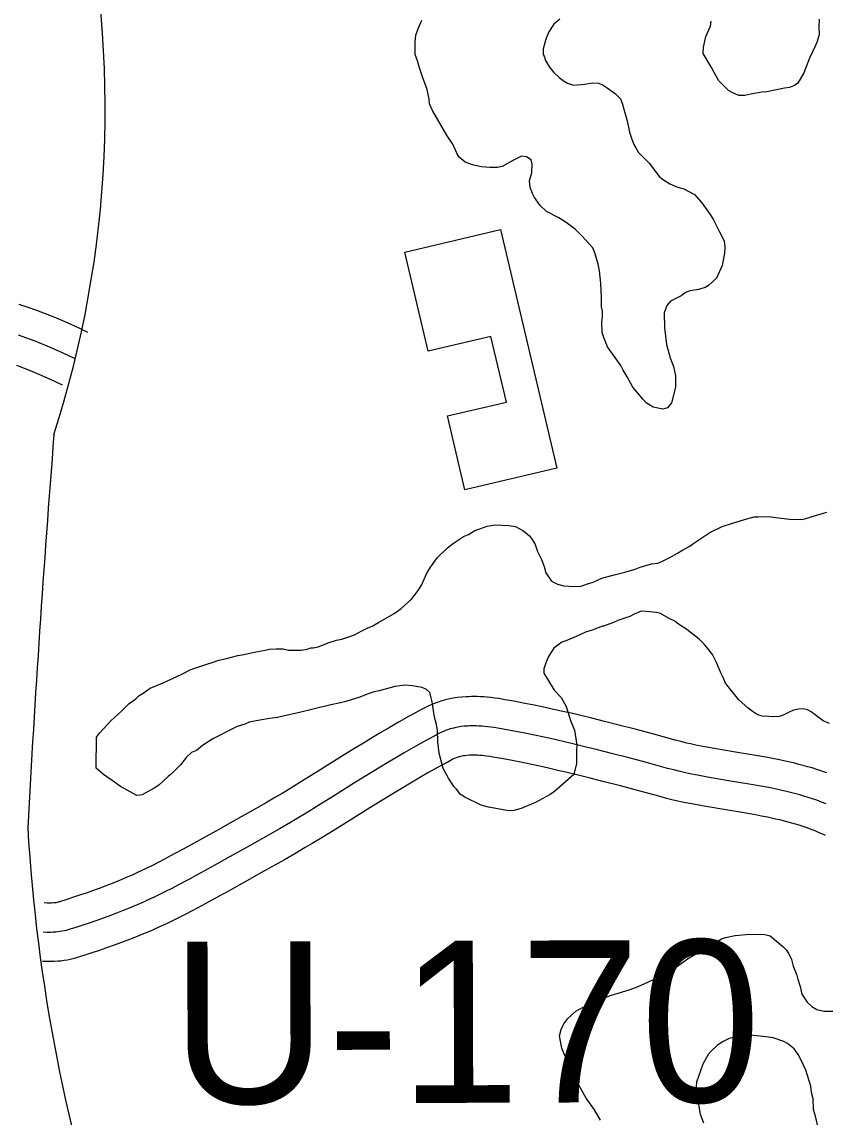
# Model space of a CAD drawing. Extents: x 3313442 to 3351311, y 721974 to 747360.
# Drawn here: x 3321375 to 3321786, y 728226 to 728787 of the extents above; entities that cross this region are included whole.
import ezdxf

# ---------------------------------------------------------------- set-up
doc = ezdxf.new("R2010")
doc.units = 0
for name, color, linetype in [('V-BLDG-OTLN', 7, 'Continuous'), ('V-RIVR-RANG-IDEN', 7, 'Continuous'), ('V-ROAD-CNTR', 7, 'Continuous'), ('V-SITE-VEGE', 7, 'Continuous')]:
    doc.layers.add(name, color=color, linetype=linetype)

msp = doc.modelspace()

# ---------------------------------------------------------------- linework, layer by layer
at = {"layer": 'V-BLDG-OTLN'}
msp.add_lwpolyline([(3321601.83, 728547.5), (3321592.92, 728585.42), (3321623.06, 728592.51), (3321615.15, 728626.14), (3321583.02, 728618.58), (3321571.08, 728669.33), (3321620.06, 728680.85), (3321648.84, 728558.56)], close=True, dxfattribs=at)
at = {"layer": 'V-ROAD-CNTR'}
for points in [[(3321408.65, 728628.16), (3321404.47, 728630.17), (3321400.13, 728632.15), (3321395.76, 728634.06), (3321391.36, 728635.89), (3321386.93, 728637.64), (3321382.46, 728639.32), (3321377.97, 728640.91), (3321373.45, 728642.42)], [(3321402.16, 728614.64), (3321398.1, 728616.59), (3321394.01, 728618.46), (3321389.88, 728620.26), (3321385.73, 728621.99), (3321381.54, 728623.64), (3321377.32, 728625.22), (3321373.08, 728626.73)], [(3321395.67, 728601.11), (3321391.73, 728603), (3321387.88, 728604.77), (3321384, 728606.46), (3321380.09, 728608.09), (3321376.15, 728609.64), (3321372.19, 728611.13)], [(3321621.06, 728440.27), (3321619.08, 728440.59), (3321617.05, 728440.88), (3321615.1, 728441.12), (3321613.23, 728441.31), (3321611.45, 728441.46), (3321609.74, 728441.56), (3321608.13, 728441.62), (3321606.59, 728441.65), (3321605.13, 728441.65), (3321603.74, 728441.61), (3321602.36, 728441.55), (3321599.96, 728441.37), (3321597.75, 728441.11), (3321595.8, 728440.81), (3321594.08, 728440.49), (3321592.57, 728440.15), (3321591.24, 728439.81), (3321589.99, 728439.46), (3321588.04, 728438.84), (3321586.5, 728438.27), (3321585.28, 728437.78), (3321583.6, 728437.04), (3321582.02, 728436.25), (3321578.92, 728434.62), (3321576.06, 728433.08), (3321573.29, 728431.57), (3321568.05, 728428.64), (3321563.18, 728425.85), (3321558.68, 728423.21), (3321554.51, 728420.73), (3321550.63, 728418.38), (3321543.47, 728413.99), (3321537.27, 728410.13), (3321526.55, 728403.44), (3321518.56, 728398.47), (3321512.59, 728394.81), (3321508.11, 728392.1), (3321504.76, 728390.11), (3321499.7, 728387.14), (3321494.57, 728384.22), (3321482.94, 728377.68), (3321474.19, 728372.8), (3321467.64, 728369.16), (3321457.76, 728363.73), (3321452.83, 728361.05), (3321447.91, 728358.4), (3321444.69, 728356.7), (3321441.69, 728355.17), (3321438.86, 728353.78), (3321436.19, 728352.51), (3321433.67, 728351.35), (3321431.3, 728350.28), (3321429.09, 728349.31), (3321424.84, 728347.51), (3321421.11, 728346), (3321417.81, 728344.71), (3321414.91, 728343.61), (3321412.37, 728342.68), (3321407.82, 728341.05), (3321404.39, 728339.88), (3321401.82, 728339.02), (3321397.88, 728337.74), (3321394, 728336.52), (3321393.61, 728336.4), (3321393.42, 728336.35), (3321392.7, 728336.2), (3321392.13, 728336.11), (3321391.57, 728336.04), (3321391.11, 728336), (3321389.98, 728335.93), (3321389.22, 728335.91), (3321387.79, 728335.91), (3321386.16, 728335.95)], [(3321787.18, 728402.66), (3321784.61, 728403.54), (3321782.13, 728404.35), (3321779.72, 728405.09), (3321777.39, 728405.76), (3321775.13, 728406.38), (3321772.95, 728406.94), (3321770.8, 728407.48), (3321766.76, 728408.41), (3321762.95, 728409.22), (3321759.39, 728409.93), (3321756.05, 728410.56), (3321749.91, 728411.64), (3321739.34, 728413.38), (3321731.53, 728414.69), (3321728.72, 728415.19), (3321723.76, 728416.12), (3321720.11, 728416.85), (3321717.42, 728417.43), (3321715.46, 728417.88), (3321712.49, 728418.61), (3321709.49, 728419.39), (3321698.67, 728422.34), (3321689.1, 728424.89), (3321680.71, 728427.09), (3321673.34, 728428.97), (3321666.88, 728430.57), (3321661.22, 728431.94), (3321656.25, 728433.11), (3321651.9, 728434.1), (3321648.06, 728434.95), (3321641.39, 728436.39), (3321636.36, 728437.42), (3321632.56, 728438.17), (3321626.88, 728439.23), (3321621.27, 728440.23)], [(3321618.65, 728425.46), (3321616.81, 728425.76), (3321615.06, 728426.01), (3321613.41, 728426.21), (3321611.85, 728426.37), (3321610.38, 728426.49), (3321608.99, 728426.58), (3321607.7, 728426.63), (3321606.48, 728426.65), (3321605.33, 728426.65), (3321604.26, 728426.62), (3321603.26, 728426.58), (3321601.39, 728426.44), (3321599.76, 728426.25), (3321598.34, 728426.03), (3321597.11, 728425.79), (3321596.05, 728425.56), (3321595.12, 728425.32), (3321594.31, 728425.09), (3321592.92, 728424.65), (3321591.88, 728424.27), (3321591.11, 728423.96), (3321589.97, 728423.45), (3321588.85, 728422.9), (3321585.97, 728421.38), (3321583.2, 728419.89), (3321580.54, 728418.44), (3321575.44, 728415.58), (3321570.71, 728412.87), (3321566.32, 728410.3), (3321562.23, 728407.86), (3321558.43, 728405.56), (3321551.35, 728401.22), (3321545.2, 728397.4), (3321534.48, 728390.71), (3321526.44, 728385.71), (3321520.39, 728382), (3321515.83, 728379.24), (3321512.39, 728377.19), (3321507.2, 728374.16), (3321501.96, 728371.17), (3321490.27, 728364.6), (3321481.49, 728359.69), (3321474.89, 728356.03), (3321464.96, 728350.57), (3321459.97, 728347.86), (3321454.97, 728345.16), (3321451.58, 728343.38), (3321448.39, 728341.76), (3321445.39, 728340.28), (3321442.56, 728338.93), (3321439.9, 728337.7), (3321437.39, 728336.57), (3321435.03, 728335.54), (3321430.58, 728333.65), (3321426.66, 728332.06), (3321423.2, 728330.71), (3321420.16, 728329.56), (3321417.48, 728328.57), (3321412.77, 728326.89), (3321409.2, 728325.67), (3321406.51, 728324.77), (3321402.45, 728323.45), (3321398.35, 728322.16), (3321397.58, 728321.94), (3321396.85, 728321.75), (3321395.47, 728321.46), (3321394.27, 728321.26), (3321393.21, 728321.13), (3321392.28, 728321.04), (3321390.65, 728320.94), (3321389.42, 728320.91), (3321387.6, 728320.91), (3321385.78, 728320.95)], [(3321786.89, 728386.72), (3321784.49, 728387.66), (3321782.14, 728388.53), (3321779.85, 728389.32), (3321777.62, 728390.04), (3321775.44, 728390.71), (3321773.33, 728391.32), (3321771.26, 728391.88), (3321769.26, 728392.4), (3321767.31, 728392.89), (3321763.51, 728393.77), (3321759.92, 728394.53), (3321756.55, 728395.2), (3321753.37, 728395.8), (3321747.39, 728396.85), (3321736.88, 728398.59), (3321728.99, 728399.91), (3321726.04, 728400.43), (3321720.89, 728401.39), (3321717.04, 728402.17), (3321714.17, 728402.79), (3321712.02, 728403.28), (3321708.81, 728404.06), (3321705.62, 728404.9), (3321694.76, 728407.85), (3321685.27, 728410.39), (3321676.96, 728412.57), (3321669.68, 728414.42), (3321663.32, 728416), (3321657.74, 728417.35), (3321652.87, 728418.49), (3321648.6, 728419.47), (3321644.86, 728420.3), (3321638.32, 728421.7), (3321633.41, 728422.71), (3321629.72, 728423.44), (3321624.19, 728424.48), (3321618.65, 728425.46)], [(3321616.25, 728410.65), (3321614.54, 728410.93), (3321613.08, 728411.14), (3321611.72, 728411.31), (3321610.47, 728411.44), (3321609.31, 728411.53), (3321608.25, 728411.6), (3321607.27, 728411.63), (3321606.37, 728411.65), (3321605.54, 728411.65), (3321604.78, 728411.63), (3321604.16, 728411.6), (3321602.82, 728411.5), (3321601.77, 728411.38), (3321600.89, 728411.24), (3321600.15, 728411.1), (3321599.53, 728410.96), (3321599, 728410.83), (3321598.64, 728410.73), (3321597.79, 728410.46), (3321597.26, 728410.26), (3321596.95, 728410.14), (3321596.34, 728409.87), (3321595.68, 728409.54), (3321593.02, 728408.14), (3321590.35, 728406.7), (3321587.8, 728405.31), (3321582.83, 728402.53), (3321578.23, 728399.89), (3321573.95, 728397.38), (3321569.95, 728395), (3321566.23, 728392.75), (3321559.23, 728388.46), (3321553.13, 728384.67), (3321542.41, 728377.98), (3321534.32, 728372.95), (3321528.19, 728369.19), (3321523.55, 728366.38), (3321520.02, 728364.28), (3321514.71, 728361.17), (3321509.35, 728358.11), (3321497.6, 728351.51), (3321488.79, 728346.59), (3321482.14, 728342.9), (3321472.15, 728337.41), (3321467.11, 728334.67), (3321462.02, 728331.92), (3321458.47, 728330.05), (3321455.1, 728328.34), (3321451.92, 728326.78), (3321448.93, 728325.35), (3321446.12, 728324.05), (3321443.48, 728322.86), (3321440.97, 728321.76), (3321436.32, 728319.8), (3321432.21, 728318.13), (3321428.59, 728316.71), (3321425.41, 728315.51), (3321422.59, 728314.47), (3321417.72, 728312.74), (3321414.01, 728311.46), (3321411.21, 728310.52), (3321407.02, 728309.16), (3321402.7, 728307.8), (3321401.54, 728307.47), (3321400.28, 728307.14), (3321398.24, 728306.71), (3321396.41, 728306.41), (3321394.84, 728306.22), (3321393.44, 728306.08), (3321391.31, 728305.95), (3321389.63, 728305.91), (3321387.41, 728305.91), (3321385.4, 728305.96)], [(3321786.57, 728370.45), (3321785.54, 728370.94), (3321783.35, 728371.93), (3321781.23, 728372.83), (3321779.15, 728373.64), (3321777.1, 728374.4), (3321775.09, 728375.09), (3321773.11, 728375.73), (3321771.17, 728376.33), (3321769.27, 728376.88), (3321767.4, 728377.39), (3321765.57, 728377.86), (3321763.81, 728378.3), (3321760.25, 728379.12), (3321756.9, 728379.84), (3321753.7, 728380.47), (3321750.69, 728381.04), (3321744.87, 728382.06), (3321734.42, 728383.79), (3321726.45, 728385.13), (3321723.36, 728385.67), (3321718.03, 728386.67), (3321713.97, 728387.49), (3321710.91, 728388.15), (3321708.58, 728388.68), (3321705.13, 728389.52), (3321701.75, 728390.41), (3321690.86, 728393.37), (3321681.43, 728395.89), (3321673.2, 728398.04), (3321666.02, 728399.88), (3321659.75, 728401.43), (3321654.27, 728402.76), (3321649.48, 728403.88), (3321645.3, 728404.84), (3321641.66, 728405.65), (3321635.24, 728407.02), (3321630.45, 728408), (3321626.88, 728408.71), (3321621.49, 728409.72), (3321616.03, 728410.69)]]:
    msp.add_lwpolyline(points, dxfattribs=at)
for centre, radius, start, end in [((3320873.62, 728742.72), 543.84, 342.1274, 12.6878), ((3329510.45, 727934.01), 8144.56, 175.480271, 176.899696), ((3322266.47, 728426.67), 890.19, 183.36, 198.64738)]:
    msp.add_arc(centre, radius, start, end, dxfattribs=at)
at = {"layer": 'V-SITE-VEGE'}
for points in [[(3321710.38, 728702.68), (3321713.92, 728701.64), (3321719.46, 728698.8), (3321723.22, 728694.45), (3321727.47, 728688.59), (3321729.22, 728685.79), (3321732.2, 728679.68), (3321734.69, 728675.1), (3321734.91, 728672.06), (3321734.88, 728668.77), (3321733.55, 728662.45), (3321730.7, 728655.9), (3321726.62, 728652.14), (3321724.84, 728651.14), (3321721.54, 728650.16), (3321717.22, 728649.44), (3321715.19, 728648.7), (3321712.64, 728646.95), (3321707.05, 728644.22), (3321705.25, 728641.95), (3321703.95, 728638.17), (3321704.13, 728630.57), (3321705.06, 728621.95), (3321707.02, 728615.09), (3321708.75, 728610.77), (3321709.72, 728605.95), (3321709.67, 728600.13), (3321707.56, 728592.05), (3321705.51, 728589.53), (3321703.23, 728588.8), (3321698.17, 728589.86), (3321694.65, 728592.17), (3321692.9, 728593.96), (3321691.65, 728595.74), (3321687.89, 728600.08), (3321684.9, 728605.43), (3321682.91, 728608.74), (3321681.66, 728611.28), (3321674.92, 728620.71), (3321672.94, 728625.55), (3321672.2, 728628.09), (3321672, 728633.41), (3321672.27, 728636.19), (3321672.3, 728638.97), (3321671.82, 728641.26), (3321671.86, 728646.07), (3321671.42, 728653.16), (3321670.73, 728659.75), (3321670, 728663.05), (3321668.28, 728668.89), (3321667.29, 728671.43), (3321663.53, 728675.52), (3321661.78, 728677.56), (3321658.52, 728680.89), (3321653.74, 728684.48), (3321649.96, 728686.79), (3321643.66, 728690.14), (3321640.4, 728693.21), (3321637.4, 728697.29), (3321636.41, 728699.33), (3321635.17, 728702.38), (3321634.95, 728705.93), (3321636, 728709.97), (3321636.3, 728714.27), (3321635.81, 728716.55), (3321633.29, 728718.1), (3321630.76, 728718.37), (3321626.69, 728716.39), (3321620.84, 728713.15), (3321618.55, 728712.66), (3321614.5, 728712.7), (3321610.2, 728713), (3321605.65, 728714.05), (3321601.87, 728715.35), (3321598.85, 728717.92), (3321597.85, 728719.7), (3321595.62, 728724.53), (3321592.62, 728728.87), (3321589.64, 728734.21), (3321585.15, 728741.85), (3321583.66, 728745.15), (3321583.43, 728747.69), (3321582.46, 728752.51), (3321579.99, 728759.12), (3321578.52, 728763.69), (3321577.54, 728767.24), (3321576.3, 728770.55), (3321576.36, 728776.88), (3321576.65, 728780.42), (3321577.95, 728784.21), (3321579.76, 728787.99)], [(3321650.42, 728788.59), (3321647.36, 728786.08), (3321644.78, 728782.06), (3321643.49, 728778.78), (3321642.71, 728776.5), (3321641.92, 728773.47), (3321641.89, 728770.44), (3321642.39, 728769.67), (3321643.13, 728767.38), (3321645.12, 728764.07), (3321647.38, 728761.27), (3321650.14, 728758.71), (3321652.15, 728757.17), (3321654.41, 728755.88), (3321657.44, 728754.84), (3321663.02, 728755.29), (3321667.33, 728756.01), (3321670.37, 728755.73), (3321672.64, 728754.7), (3321674.65, 728753.41), (3321678.93, 728750.33), (3321681.44, 728747.78), (3321682.43, 728745.49), (3321683.16, 728742.44), (3321684.87, 728736.6), (3321686.08, 728730.77), (3321687.07, 728727.72), (3321688.3, 728724.41), (3321689.3, 728722.63), (3321690.8, 728720.34), (3321696.31, 728714.72), (3321701.32, 728708.08), (3321703.58, 728706.29), (3321706.85, 728704.23), (3321710.38, 728702.68)], [(3321738.69, 728751.03), (3321736.93, 728752.06), (3321731.91, 728756.92), (3321729.42, 728761.25), (3321728.18, 728763.8), (3321723.94, 728770.93), (3321723.97, 728774.22), (3321725.29, 728779.78), (3321727.62, 728785.07), (3321727.9, 728787.6)], [(3321783.37, 728788.6), (3321783.07, 728784.55), (3321783.29, 728780.75), (3321782.24, 728777.21), (3321781.21, 728774.69), (3321778.37, 728768.64), (3321775.51, 728761.07), (3321772.42, 728755.78), (3321770.63, 728754.53), (3321768.09, 728753.54), (3321765.56, 728753.31), (3321756.42, 728751.37), (3321753.89, 728751.14), (3321748.31, 728750.18), (3321745.26, 728749.45), (3321742.22, 728749.48), (3321738.69, 728751.03)], [(3321412.96, 728420.86), (3321414.5, 728422.87), (3321420.38, 728429.15), (3321426, 728434.41), (3321429.84, 728438.17), (3321433.15, 728440.42), (3321434.94, 728442.18), (3321436.98, 728443.42), (3321440.55, 728445.92), (3321447.16, 728448.64), (3321456.82, 728453.11), (3321461.4, 728455.6), (3321469.53, 728458.31), (3321472.33, 728459.04), (3321475.63, 728460.28), (3321478.93, 728461.01), (3321485.53, 728462.72), (3321488.57, 728463.2), (3321493.9, 728464.41), (3321499.48, 728465.37), (3321501.51, 728465.86), (3321505.06, 728466.08), (3321508.6, 728466.04), (3321511.38, 728465.51), (3321517.97, 728465.45), (3321521.01, 728465.93), (3321522.79, 728466.67), (3321524.06, 728466.66), (3321526.59, 728467.14), (3321532.18, 728469.37), (3321536, 728470.6), (3321538.78, 728471.08), (3321541.83, 728472.06), (3321545.14, 728473.29), (3321548.95, 728475.29), (3321552.01, 728476.78), (3321554.29, 728477.77), (3321557.6, 728479.51), (3321565.5, 728484.24), (3321569.07, 728486.74), (3321574.43, 728491.51), (3321577.76, 728496.03), (3321579.56, 728498.8), (3321581.11, 728502.08), (3321582.15, 728504.6), (3321584.21, 728507.87), (3321587.8, 728512.9), (3321592.91, 728517.92), (3321595.97, 728520.17), (3321601.07, 728523.67), (3321603.61, 728524.66), (3321606.92, 728526.65), (3321609.46, 728527.64), (3321613.27, 728528.87), (3321617.33, 728529.59), (3321624.42, 728529.27), (3321627.71, 728528.73), (3321631.48, 728526.67), (3321634.75, 728524.11), (3321636.25, 728522.07), (3321637.75, 728519.52), (3321638.98, 728515.96), (3321640.97, 728511.9), (3321642.45, 728508.33), (3321643.18, 728505.04), (3321646.18, 728500.7), (3321649.2, 728499.15), (3321652.49, 728498.36), (3321657.8, 728498.06), (3321661.35, 728498.28), (3321664.15, 728499.27), (3321667.45, 728500.25), (3321672.02, 728502.23), (3321678.88, 728504.19), (3321683.7, 728505.41), (3321689.04, 728506.88), (3321691.58, 728507.87), (3321697.42, 728509.59), (3321700.71, 728510.06), (3321703, 728511.06), (3321705.04, 728512.05), (3321707.07, 728513.04), (3321710.64, 728515.03), (3321712.93, 728516.53), (3321717, 728518.77), (3321719.04, 728520.27), (3321727.2, 728525.77), (3321733.56, 728528.75), (3321738.89, 728530.47), (3321746.25, 728532.68), (3321750.06, 728533.66), (3321752.09, 728533.63), (3321757.66, 728533.84), (3321760.95, 728533.3), (3321768.28, 728532.47), (3321774.36, 728532.41), (3321776.39, 728532.9), (3321781.98, 728534.62), (3321785.03, 728535.35), (3321787.31, 728536.09)], [(3321728.63, 728463.21), (3321726.13, 728466.52), (3321724.38, 728468.56), (3321721.87, 728471.12), (3321715.58, 728475.99), (3321711.31, 728478.82), (3321709.3, 728480.35), (3321706.52, 728481.65), (3321701.99, 728484.22), (3321699.97, 728484.75), (3321694.66, 728485.3), (3321692.12, 728485.33), (3321688.56, 728483.84), (3321686.27, 728482.6), (3321680.18, 728480.63), (3321677.89, 728479.64), (3321672.81, 728477.66), (3321672.3, 728477.66), (3321666.96, 728475.69), (3321663.66, 728474.71), (3321658.83, 728472.47), (3321653.49, 728470.25), (3321651.46, 728469.51), (3321647.38, 728466.51), (3321644.55, 728462.23), (3321643.25, 728458.95), (3321642.21, 728455.92), (3321642.19, 728453.64), (3321646.93, 728445.74), (3321647.68, 728444.72), (3321651.19, 728441.15), (3321653.68, 728436.57), (3321655.89, 728429.45), (3321657.87, 728424.37), (3321659.06, 728416.76), (3321659.04, 728413.98), (3321658.97, 728407.39), (3321657.65, 728401.83), (3321647.7, 728393.07), (3321645.4, 728391.57), (3321638.02, 728387.33), (3321632.94, 728385.35), (3321630.65, 728384.36), (3321626.84, 728383.39), (3321624.05, 728383.16), (3321618.74, 728384.22), (3321613.94, 728385.03), (3321610.15, 728386.08), (3321601.83, 728390.21), (3321599.31, 728391.75), (3321597.57, 728394.05), (3321596.06, 728395.58), (3321593.32, 728399.91), (3321590.58, 728404.75), (3321588.62, 728412.62), (3321587.92, 728418.45), (3321587.72, 728424.53), (3321587.24, 728427.32), (3321586.27, 728431.12), (3321585.08, 728438.99), (3321583.85, 728443.81), (3321582.1, 728445.34), (3321579.83, 728446.38), (3321575.02, 728447.18), (3321570.98, 728447.47), (3321568.44, 728447.24), (3321565.9, 728446.76), (3321557.78, 728444.56), (3321555.24, 728444.08), (3321551.68, 728442.84), (3321547.87, 728441.36), (3321540.76, 728439.15), (3321537.97, 728438.42), (3321533.15, 728437.45), (3321516.4, 728433.3), (3321509.29, 728431.85), (3321505.74, 728430.87), (3321501.68, 728430.4), (3321494.83, 728429.2), (3321491.28, 728428.48), (3321488.99, 728427.48), (3321485.18, 728426.25), (3321472.72, 728420.04), (3321467.36, 728416.55), (3321464.3, 728414.04), (3321461.76, 728413.05), (3321459.2, 728410.55), (3321456.13, 728406.78), (3321453.83, 728404.52), (3321451.53, 728402.01), (3321449.74, 728400.76), (3321444.89, 728396.24), (3321442.6, 728394.75), (3321436.48, 728391.26), (3321433.7, 728391.03), (3321425.39, 728395.67), (3321421.11, 728398.75), (3321418.34, 728400.55), (3321416.58, 728401.83), (3321412.81, 728404.91), (3321412.96, 728420.86)], [(3321788.57, 728427.95), (3321785.29, 728429.24), (3321779.25, 728433.86), (3321777.24, 728434.89), (3321775.22, 728435.42), (3321772.94, 728435.19), (3321770.15, 728434.71), (3321767.86, 728433.71), (3321764.81, 728432.22), (3321762.77, 728431.48), (3321759.73, 728431.26), (3321757.46, 728431.53), (3321754.16, 728431.56), (3321751.89, 728432.34), (3321749.63, 728433.63), (3321746.86, 728435.69), (3321742.09, 728440.03), (3321735.33, 728448.46), (3321734.09, 728451.51), (3321732.85, 728453.8), (3321730.62, 728459.13), (3321728.63, 728463.21)], [(3321685.99, 728291.41), (3321690.56, 728293.14), (3321699.21, 728297.11), (3321710.67, 728303.59), (3321715.76, 728307.34), (3321733.33, 728317.55), (3321735.37, 728318.29), (3321740.19, 728319.26), (3321747.54, 728319.95), (3321755.39, 728319.87), (3321758.17, 728319.09), (3321764.7, 728313.71), (3321766.45, 728311.92), (3321767.7, 728309.88), (3321769.2, 728307.08), (3321769.92, 728303.54), (3321771.9, 728298.96), (3321772.39, 728296.93), (3321773.62, 728293.11), (3321774.35, 728289.31), (3321777.09, 728285.23), (3321779.6, 728282.93), (3321782.12, 728281.39), (3321785.66, 728280.59), (3321791.23, 728280.54)], [(3321671.18, 728224.7), (3321668.19, 728230.05), (3321663.94, 728235.91), (3321657.96, 728246.6), (3321655.98, 728251.43), (3321652.51, 728259.06), (3321651.52, 728261.6), (3321650.31, 728267.94), (3321651.1, 728271.23), (3321652.4, 728274), (3321654.45, 728276.77), (3321658.54, 728280.53), (3321662.35, 728282.52), (3321664.64, 728283.51), (3321669.73, 728286.25), (3321676.84, 728288.71), (3321685.99, 728291.41)], [(3321782.57, 728221.62), (3321781.35, 728226.7), (3321780.37, 728230.25), (3321780.17, 728235.57), (3321779.44, 728238.87), (3321778.96, 728242.17), (3321776.51, 728250.29), (3321774.28, 728255.12), (3321772.54, 728258.43), (3321770.53, 728261.24), (3321767.02, 728264.06), (3321765.25, 728265.09), (3321759.7, 728266.91), (3321755.91, 728267.45), (3321748.06, 728268.29), (3321744.26, 728268.32), (3321737.16, 728266.62), (3321733.85, 728264.88), (3321731.05, 728262.88), (3321727.98, 728260.12), (3321726.45, 728258.36), (3321723.61, 728253.32), (3321720.49, 728244.24), (3321720.21, 728242.21), (3321720.2, 728240.19), (3321720.91, 728235.62), (3321722.36, 728227.76), (3321724.09, 728223.44)]]:
    msp.add_lwpolyline(points, dxfattribs=at)

# ---------------------------------------------------------------- texts
at = {"layer": 'V-RIVR-RANG-IDEN'}
msp.add_text('U-170', height=83, rotation=0.1849, dxfattribs=at).set_placement((3321451.25, 728233.11))

doc.saveas('drawing.dxf')
